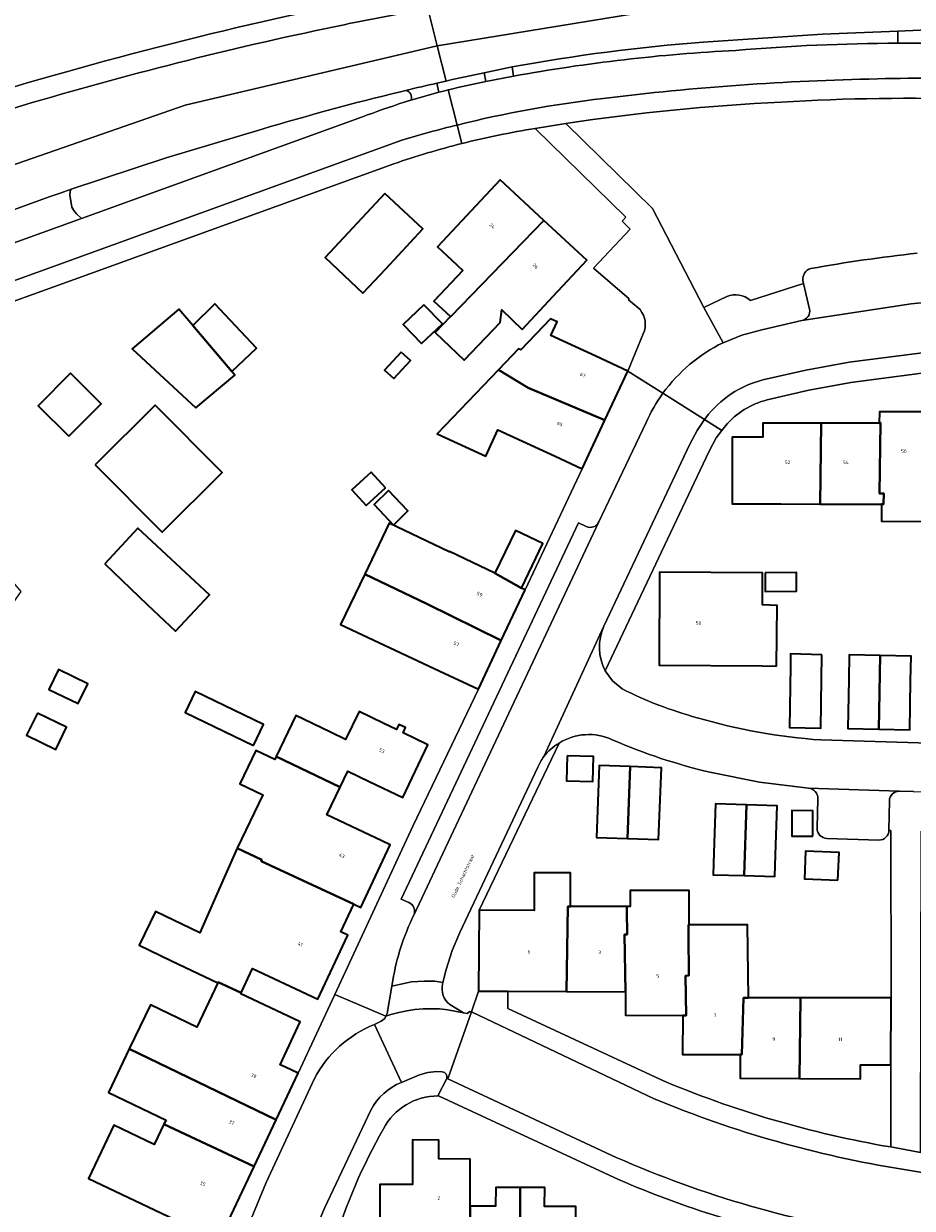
# Model space of a CAD drawing. Header units: metres. Extents: x 197700 to 204338, y 317132 to 325229.
# Tile 727 of 1056: x 203066 to 203156, y 319051 to 319172. Entities that reach past the tile are written whole.
import ezdxf
from ezdxf.enums import TextEntityAlignment as Align

# ---------------------------------------------------------------- set-up
doc = ezdxf.new("R2010")
doc.units = ezdxf.units.M
for name, color, linetype, lineweight in [('B-WE-GR-BEPLANTING_CULTUUR_BODEMBEDEKKER-GV', 90, 'Continuous', 18), ('B-WE-GR-BEPLANTING_CULTUUR_BOSPLANTSOEN-GV', 90, 'Continuous', 18), ('B-WE-OG-BEBOUWING-GV', 7, 'Continuous', 35), ('B-WE-OG-BEBOUWING-T18', 10, 'Continuous', 18), ('B-WE-OG-TERREIN_CULTUURSCHEIDING-GV', 7, 'Continuous', 18), ('B-WE-OG-TERREIN_ERF-GV', 7, 'Continuous', 18), ('B-WE-OG-TOPOGRAFIE-T18', 10, 'Continuous', 18), ('B-WE-VH-VERHARDING_ASFALT-GV', 252, 'Continuous', 18), ('B-WE-VH-VERHARDING_BETONSTRAATSTEEN-GV', 252, 'Continuous', 18), ('B-WE-VH-VERHARDING_OPEN-GV', 252, 'Continuous', 18), ('B-WE-VH-VERHARDING_SIERBESTRATING-GV', 252, 'Continuous', 18), ('B-WE-VH-VERHARDING_TEGEL-GV', 252, 'Continuous', 18)]:
    doc.layers.add(name, color=color, linetype=linetype, lineweight=lineweight)
doc.styles.add('NLCS-ISO-M200-T18', font='NLCS-ISO.ttf', dxfattribs={"height": 0.36})

msp = doc.modelspace()

# ---------------------------------------------------------------- linework, layer by layer
at = {"layer": 'B-WE-GR-BEPLANTING_CULTUUR_BODEMBEDEKKER-GV'}
for points in [[(203154.994, 319170.024), (203154.993, 319171.271), (203147.312, 319170.937), (203135.119, 319170.14)], [(203112.958, 319166.125), (203112.769, 319167.016)], [(203115.617, 319167.603), (203115.754, 319166.668)], [(203108.885, 319166.167), (203107.949, 319165.954), (203108.157, 319165.022)], [(203108.157, 319165.022), (203108.632, 319165.146), (203109.112, 319165.268)]]:
    msp.add_lwpolyline(points, dxfattribs=at)
for points in [[(203135.119, 319170.14, 0.0263133), (203115.617, 319167.603)], [(203138.448, 319169.297, -0.02036), (203154.994, 319170.024)], [(203115.754, 319166.668, -0.0320439), (203138.448, 319169.297)], [(203112.769, 319167.016, 0.0034093), (203108.885, 319166.167)], [(203109.112, 319165.268, -0.013021), (203112.958, 319166.125)]]:
    msp.add_lwpolyline(points, format="xyb", dxfattribs=at)
at = {"layer": 'B-WE-GR-BEPLANTING_CULTUUR_BOSPLANTSOEN-GV'}
msp.add_lwpolyline([(203063.493, 319165.182, -0.027414), (203106.498, 319175.587)], format="xyb", dxfattribs=at)
at = {"layer": 'B-WE-OG-BEBOUWING-GV'}
for points in [[(203109.461, 319147.879), (203110.592, 319146.817), (203107.625, 319143.692), (203109.349, 319142.146), (203109.377, 319142.121), (203118.868, 319151.935), (203114.413, 319156.081), (203108.003, 319149.248)], [(203102.653, 319154.684), (203096.544, 319148.142), (203100.408, 319144.533), (203102.725, 319147.014), (203105.246, 319149.714), (203106.517, 319151.075)], [(203116.65, 319140.796), (203119.829, 319144.211), (203123.236, 319147.871), (203118.868, 319151.935), (203109.377, 319142.121), (203109.349, 319142.146), (203107.775, 319140.5), (203110.723, 319137.682), (203114.394, 319141.521), (203114.562, 319142.805)], [(203087.013, 319136.516), (203083.031, 319141.217), (203081.629, 319142.874), (203076.845, 319138.823), (203083.359, 319132.812), (203087.313, 319136.161)], [(203083.031, 319141.217), (203087.013, 319136.516), (203089.543, 319138.904), (203085.278, 319143.423)], [(203106.633, 319143.333), (203104.504, 319141.304), (203106.38, 319139.363), (203108.508, 319141.392)], [(203114.222, 319136.695), (203117.273, 319134.871), (203125.091, 319131.547), (203127.443, 319136.567), (203124.186, 319138.093), (203119.589, 319140.205), (203120.229, 319141.599), (203119.556, 319141.908), (203116.514, 319138.722), (203116.266, 319138.836)], [(203104.302, 319138.5), (203102.615, 319136.654), (203103.558, 319135.793), (203105.245, 319137.639)], [(203070.374, 319129.906), (203073.682, 319133.219), (203070.562, 319136.335), (203067.254, 319133.022)], [(203125.091, 319131.547), (203117.273, 319134.871), (203114.222, 319136.695), (203107.988, 319130.165), (203112.927, 319127.896), (203114.154, 319130.567), (203120.034, 319127.865), (203122.767, 319126.585)], [(203073.075, 319127), (203079.925, 319120.119), (203086.035, 319126.201), (203079.185, 319133.082)], [(203153.09, 319131.24), (203153.232, 319131.279), (203153.122, 319124.077), (203153.543, 319124.071), (203153.539, 319122.983), (203153.325, 319122.984), (203153.316, 319121.237), (203158.924, 319121.209), (203159.155, 319132.405), (203153.101, 319132.414)], [(203143.065, 319123), (203147.068, 319122.994), (203147.167, 319131.252), (203141.202, 319131.264), (203141.201, 319129.835), (203138.076, 319129.836), (203138.065, 319123.008)], [(203153.122, 319124.077), (203153.232, 319131.279), (203153.09, 319131.24), (203147.167, 319131.252), (203147.068, 319122.994), (203153.325, 319122.984), (203153.539, 319122.983), (203153.543, 319124.071)], [(203102.695, 319124.657), (203101.229, 319126.243), (203099.278, 319124.44), (203100.744, 319122.854)], [(203103.519, 319120.854), (203104.994, 319122.302), (203103.02, 319124.384), (203101.545, 319122.936)], [(203074.055, 319116.887), (203078.367, 319112.729), (203081.291, 319110.01), (203084.756, 319113.736), (203077.447, 319120.534)], [(203116.941, 319114.254), (203116.6, 319114.413), (203113.879, 319115.934), (203109.219, 319118.162), (203109.195, 319118.111), (203103.074, 319121.037), (203100.589, 319115.84), (203106.916, 319112.822), (203114.508, 319109.057)], [(203116.6, 319114.413), (203118.771, 319118.953), (203115.964, 319120.295), (203113.879, 319115.934)], [(203098.125, 319110.687), (203107.662, 319106.224), (203112.19, 319104.105), (203114.508, 319109.057), (203106.916, 319112.822), (203100.589, 319115.84)], [(203142.608, 319106.464), (203142.672, 319112.635), (203141.164, 319112.707), (203141.176, 319115.986), (203130.677, 319116.049), (203130.62, 319106.541), (203141.14, 319106.489)], [(203141.433, 319115.984), (203141.446, 319114.08), (203144.658, 319114.103), (203144.645, 319116.007)], [(203147.243, 319107.608), (203144.049, 319107.698), (203144.028, 319106.44), (203143.921, 319100.182), (203147.116, 319100.127), (203147.201, 319105.127)], [(203149.98, 319105.08), (203149.887, 319100.08), (203153.042, 319100.022), (203153.182, 319107.539), (203150.027, 319107.603)], [(203153.042, 319100.022), (203156.197, 319099.963), (203156.29, 319104.962), (203156.337, 319107.475), (203153.182, 319107.539)], [(203068.36, 319104.078), (203071.334, 319102.632), (203072.321, 319104.662), (203069.346, 319106.108)], [(203089.222, 319098.358), (203090.252, 319100.504), (203083.277, 319103.85), (203082.248, 319101.704)], [(203091.545, 319097.244), (203098.083, 319094.109), (203098.854, 319095.718), (203101.027, 319094.68), (203104.466, 319093.036), (203107.037, 319098.413), (203104.5, 319099.644), (203104.753, 319100.181), (203104.056, 319100.5), (203103.815, 319099.972), (203102.539, 319100.595), (203100.018, 319101.826), (203098.619, 319098.949), (203097.095, 319099.716), (203093.548, 319101.418)], [(203067.187, 319101.667), (203066.082, 319099.393), (203069.057, 319097.947), (203070.162, 319100.221)], [(203090.019, 319086.565), (203099.466, 319082.171), (203100.191, 319081.832), (203103.196, 319088.208), (203102.335, 319088.614), (203096.719, 319091.261), (203098.083, 319094.109), (203091.545, 319097.244), (203091.398, 319096.927), (203089.457, 319097.855), (203087.823, 319094.45), (203090.189, 319093.315), (203087.575, 319087.866), (203090.069, 319086.669)], [(203121.246, 319097.3), (203121.178, 319094.736), (203123.864, 319094.665), (203123.932, 319097.229)], [(203127.688, 319096.195), (203124.523, 319096.326), (203124.231, 319088.965), (203127.392, 319088.858)], [(203127.392, 319088.858), (203130.553, 319088.751), (203130.854, 319096.064), (203127.688, 319096.195)], [(203139.29, 319085.074), (203139.537, 319092.302), (203136.383, 319092.409), (203136.213, 319087.412), (203136.136, 319085.149)], [(203142.52, 319087.198), (203142.691, 319092.195), (203139.537, 319092.302), (203139.29, 319085.074), (203142.445, 319084.998)], [(203146.311, 319089.096), (203146.321, 319091.697), (203144.17, 319091.706), (203144.16, 319089.105)], [(203099.466, 319082.171), (203090.019, 319086.565), (203090.069, 319086.669), (203087.575, 319087.866), (203086.251, 319084.877), (203083.752, 319079.237), (203079.218, 319081.412), (203077.568, 319077.973), (203080.869, 319076.39), (203085.604, 319074.118), (203085.64, 319074.193), (203087.981, 319073.109), (203089.125, 319075.582), (203095.21, 319072.729), (203095.786, 319072.459), (203098.873, 319079.006), (203098.149, 319079.347)], [(203148.866, 319084.6), (203148.985, 319087.417), (203145.571, 319087.561), (203145.452, 319084.744)], [(203121.315, 319081.934), (203121.573, 319081.934), (203121.573, 319085.373), (203121.43, 319085.371), (203117.892, 319085.372), (203117.888, 319084.365), (203117.876, 319081.513), (203112.255, 319081.56), (203112.185, 319073.273), (203115.188, 319073.264), (203121.188, 319073.247)], [(203133.046, 319070.808), (203133.393, 319070.808), (203133.317, 319074.859), (203133.67, 319074.895), (203133.616, 319079.1), (203133.621, 319080.06), (203133.681, 319080.06), (203133.681, 319083.569), (203127.675, 319083.568), (203127.675, 319081.935), (203127.344, 319081.935), (203127.338, 319081.514), (203127.374, 319079.073), (203127.09, 319079.081), (203127.211, 319073.229), (203127.205, 319070.833)], [(203121.573, 319081.934), (203121.315, 319081.934), (203121.188, 319073.247), (203127.211, 319073.229), (203127.09, 319079.081), (203127.374, 319079.073), (203127.338, 319081.514), (203127.344, 319081.935)], [(203139.245, 319072.615), (203139.743, 319072.613), (203139.663, 319080.061), (203139.557, 319080.061), (203133.681, 319080.06), (203133.621, 319080.06), (203133.616, 319079.1), (203133.67, 319074.895), (203133.317, 319074.859), (203133.393, 319070.808), (203133.046, 319070.808), (203133.022, 319066.816), (203138.913, 319066.805), (203139.083, 319066.832)], [(203093.8, 319064.912), (203092.516, 319065.508), (203091.963, 319065.765), (203094.007, 319070.162), (203087.934, 319073.008), (203087.981, 319073.109), (203085.64, 319074.193), (203085.604, 319074.118), (203083.441, 319069.61), (203078.706, 319071.881), (203076.561, 319067.41), (203091.547, 319060.149)], [(203144.97, 319064.378), (203145.061, 319072.602), (203139.743, 319072.613), (203139.245, 319072.615), (203139.083, 319066.832), (203138.913, 319066.805), (203138.902, 319064.405)], [(203145.061, 319072.602), (203144.97, 319064.378), (203151.164, 319064.35), (203151.172, 319065.769), (203154.288, 319065.747), (203154.302, 319072.584), (203149.302, 319072.594)], [(203080.307, 319060.126), (203080.1, 319059.695), (203089.289, 319055.374), (203091.547, 319060.149), (203076.561, 319067.41), (203074.422, 319062.947)], [(203089.289, 319055.374), (203080.1, 319059.695), (203079.107, 319057.624), (203074.992, 319059.598), (203072.384, 319054.162), (203081.21, 319049.987), (203085.73, 319047.849)], [(203105.567, 319046.892), (203105.581, 319048.181), (203110.733, 319048.129), (203111.325, 319048.123), (203111.33, 319051.339), (203111.353, 319056.133), (203108.144, 319056.155), (203108.154, 319058.085), (203105.477, 319058.098), (203105.461, 319053.547), (203102.136, 319053.552), (203102.103, 319046.908), (203105.503, 319046.891)], [(203116.451, 319053.24), (203113.956, 319053.244), (203113.946, 319051.326), (203111.33, 319051.339), (203111.325, 319048.123), (203110.733, 319048.129), (203110.686, 319043.487), (203114.561, 319043.448), (203114.534, 319040.771), (203116.431, 319040.752)], [(203121.521, 319043.358), (203121.522, 319043.492), (203121.802, 319043.49), (203121.822, 319046.493), (203122.102, 319046.492), (203122.122, 319051.289), (203118.94, 319051.302), (203118.949, 319053.236), (203116.451, 319053.24), (203116.431, 319040.752), (203118.188, 319040.734), (203118.215, 319043.392)]]:
    msp.add_lwpolyline(points, close=True, dxfattribs=at)
at = {"layer": 'B-WE-OG-TERREIN_CULTUURSCHEIDING-GV'}
for points in [[(203104.224, 319165.074, 0.0126163), (203090.103, 319161.259)], [(203105.306, 319164.21, 0.4529684), (203104.789, 319165.211)], [(203100.347, 319162.501, -0.0149596), (203104.617, 319163.995)], [(203143.089, 319164.021, 0.0243977), (203121.117, 319161.835)], [(203163.083, 319164.293, 0.0229081), (203143.089, 319164.021)], [(203146.104, 319147.029, -0.0173756), (203156.964, 319148.591)], [(203145.297, 319145.82, -0.3703491), (203146.104, 319147.029)], [(203137.553, 319144.164, -0.2924285), (203139.941, 319143.774)]]:
    msp.add_lwpolyline(points, format="xyb", dxfattribs=at)
for points in [[(203104.789, 319165.211), (203104.224, 319165.074)], [(203104.617, 319163.995), (203104.961, 319164.103), (203105.306, 319164.21)], [(203090.103, 319161.259), (203080.327, 319158.331), (203070.64, 319155.126), (203070.52, 319154.89), (203070.504, 319154.519), (203070.622, 319153.735), (203070.706, 319153.302), (203070.897, 319152.963), (203071.171, 319152.598), (203071.674, 319152.144), (203100.347, 319162.501)], [(203121.117, 319161.835), (203129.943, 319153.165), (203135.182, 319143.051), (203137.553, 319144.164)], [(203139.941, 319143.774), (203145.368, 319145.519), (203145.297, 319145.82)]]:
    msp.add_lwpolyline(points, dxfattribs=at)
at = {"layer": 'B-WE-OG-TERREIN_ERF-GV'}
for points in [[(203117.994, 319161.332, 0.0218526), (203110.497, 319159.784)], [(203110.497, 319159.784, 0.0207005), (203103.556, 319157.721)], [(203129.012, 319140.376, 0.2738169), (203128.695, 319142.833)], [(203141.644, 319133.629, 0.1521727), (203137.398, 319130.986)], [(203126.849, 319104.129, 0.050378), (203134.511, 319101.191)], [(203134.511, 319101.191, 0.0554187), (203147.146, 319098.921)], [(203125.824, 319098.948, 0.2528456), (203120.425, 319098.603)], [(203135.961, 319095.595, -0.04567), (203125.824, 319098.948)], [(203146.821, 319092.944, 0.4171772), (203145.877, 319093.983)], [(203147.746, 319088.86, -0.4197309), (203146.762, 319089.92)], [(203154.082, 319089.697, -0.4070055), (203153.055, 319088.697)], [(203130.686, 319064.295, 0.0583717), (203154.26, 319057.377)], [(203108.062, 319062.591, 0.280096), (203102.5, 319059.226)], [(203102.5, 319059.226, 0.0558895), (203097.377, 319047.33)], [(203147.415, 319047.513, -0.0511724), (203126.487, 319054.044)]]:
    msp.add_lwpolyline(points, format="xyb", dxfattribs=at)
for points in [[(203128.695, 319142.833), (203127.517, 319143.853), (203127.583, 319143.934), (203123.932, 319147.058), (203127.682, 319151.046), (203126.841, 319151.856), (203127.231, 319152.271), (203117.994, 319161.332)], [(203103.556, 319157.721), (203070.942, 319145.923), (203054.292, 319139.91), (203045.82, 319136.928), (203046.484, 319136.101), (203065.483, 319114.074), (203012.138, 319037.508)], [(203116.6, 319114.413), (203116.941, 319114.254), (203122.767, 319126.585), (203120.034, 319127.865), (203114.154, 319130.567), (203112.927, 319127.896), (203107.988, 319130.165), (203114.222, 319136.695), (203116.266, 319138.836), (203116.514, 319138.722), (203119.556, 319141.908), (203120.229, 319141.599), (203119.589, 319140.205), (203124.186, 319138.093), (203127.443, 319136.567), (203129.012, 319140.376)], [(203169.92, 319137.609), (203160.028, 319136.7), (203150.178, 319135.416), (203145.891, 319134.618), (203141.644, 319133.629)], [(203158.924, 319121.209), (203153.316, 319121.237), (203153.325, 319122.984), (203147.068, 319122.994), (203143.065, 319123), (203138.065, 319123.008), (203138.076, 319129.836), (203141.201, 319129.835), (203141.202, 319131.264), (203147.167, 319131.252), (203153.09, 319131.24), (203153.101, 319132.414), (203159.155, 319132.405)], [(203137.398, 319130.986), (203137.027, 319130.5), (203136.456, 319129.75), (203135.731, 319128.378), (203125.137, 319105.971), (203125.874, 319104.94), (203126.849, 319104.129)], [(203081.21, 319049.987), (203072.384, 319054.162), (203074.992, 319059.598), (203079.107, 319057.624), (203080.1, 319059.695), (203080.307, 319060.126), (203074.422, 319062.947), (203076.561, 319067.41), (203078.706, 319071.881), (203083.441, 319069.61), (203085.604, 319074.118), (203080.869, 319076.39), (203077.568, 319077.973), (203079.218, 319081.412), (203083.752, 319079.237), (203086.251, 319084.877), (203087.575, 319087.866), (203090.189, 319093.315), (203087.823, 319094.45), (203089.457, 319097.855), (203091.398, 319096.927), (203091.545, 319097.244), (203093.548, 319101.418), (203097.095, 319099.716), (203098.619, 319098.949), (203100.018, 319101.826), (203102.539, 319100.595), (203103.815, 319099.972), (203104.056, 319100.5), (203104.753, 319100.181), (203104.5, 319099.644), (203107.037, 319098.413), (203104.466, 319093.036), (203101.027, 319094.68), (203098.854, 319095.718), (203098.083, 319094.109), (203096.719, 319091.261), (203102.335, 319088.614), (203103.196, 319088.208), (203100.191, 319081.832), (203099.466, 319082.171), (203098.149, 319079.347), (203098.873, 319079.006), (203095.786, 319072.459), (203095.21, 319072.729), (203089.125, 319075.582), (203087.981, 319073.109), (203087.934, 319073.008), (203094.007, 319070.162), (203091.963, 319065.765), (203092.516, 319065.508), (203093.8, 319064.912), (203097.521, 319072.932), (203105.49, 319090.108), (203112.19, 319104.105), (203107.662, 319106.224), (203098.125, 319110.687), (203100.589, 319115.84), (203103.074, 319121.037), (203109.195, 319118.111), (203109.219, 319118.162), (203113.879, 319115.934), (203115.964, 319120.295), (203118.771, 319118.953), (203116.6, 319114.413)], [(203120.425, 319098.603), (203112.255, 319081.56), (203117.876, 319081.513), (203117.888, 319084.365), (203117.892, 319085.372), (203121.43, 319085.371), (203121.573, 319085.373), (203121.573, 319081.934), (203127.344, 319081.935), (203127.675, 319081.935), (203127.675, 319083.568), (203133.681, 319083.569), (203133.681, 319080.06), (203139.557, 319080.061), (203139.663, 319080.061), (203139.743, 319072.613), (203145.061, 319072.602), (203149.302, 319072.594), (203154.302, 319072.584), (203154.281, 319089.681), (203154.082, 319089.697)], [(203147.146, 319098.921), (203158.219, 319098.598), (203158.229, 319098.598), (203158.238, 319098.597)], [(203145.877, 319093.983), (203140.888, 319094.6), (203135.961, 319095.595)], [(203146.762, 319089.92), (203146.821, 319092.944)], [(203153.055, 319088.697), (203147.746, 319088.86)], [(203127.211, 319073.229), (203121.188, 319073.247), (203115.188, 319073.264), (203115.181, 319071.512), (203130.686, 319064.295)], [(203154.26, 319057.377), (203154.288, 319065.747), (203151.172, 319065.769), (203151.164, 319064.35), (203144.97, 319064.378), (203138.902, 319064.405), (203138.913, 319066.805), (203133.022, 319066.816), (203133.046, 319070.808), (203127.205, 319070.833), (203127.211, 319073.229)], [(203126.487, 319054.044), (203108.185, 319062.549), (203108.062, 319062.591)], [(203102.103, 319046.908), (203102.136, 319053.552), (203105.461, 319053.547), (203105.477, 319058.098), (203108.154, 319058.085), (203108.144, 319056.155), (203111.353, 319056.133), (203111.33, 319051.339), (203113.946, 319051.326), (203113.956, 319053.244), (203116.451, 319053.24), (203118.949, 319053.236), (203118.94, 319051.302), (203122.122, 319051.289), (203122.102, 319046.492)]]:
    msp.add_lwpolyline(points, dxfattribs=at)
for points in [[(203110.592, 319146.817), (203109.461, 319147.879), (203108.003, 319149.248), (203114.413, 319156.081), (203118.868, 319151.935), (203123.236, 319147.871), (203119.829, 319144.211), (203116.65, 319140.796), (203114.562, 319142.805), (203114.394, 319141.521), (203110.723, 319137.682), (203107.775, 319140.5), (203109.349, 319142.146), (203107.625, 319143.692)], [(203102.725, 319147.014), (203100.408, 319144.533), (203096.544, 319148.142), (203102.653, 319154.684), (203106.517, 319151.075), (203105.246, 319149.714)], [(203083.031, 319141.217), (203085.278, 319143.423), (203089.543, 319138.904), (203087.013, 319136.516), (203087.313, 319136.161), (203083.359, 319132.812), (203076.845, 319138.823), (203081.629, 319142.874)], [(203106.633, 319143.333), (203108.508, 319141.392), (203106.38, 319139.363), (203104.504, 319141.304)], [(203104.302, 319138.5), (203105.245, 319137.639), (203103.558, 319135.793), (203102.615, 319136.654)], [(203070.374, 319129.906), (203067.254, 319133.022), (203070.562, 319136.335), (203073.682, 319133.219)], [(203073.075, 319127), (203079.185, 319133.082), (203086.035, 319126.201), (203079.925, 319120.119)], [(203102.695, 319124.657), (203100.744, 319122.854), (203099.278, 319124.44), (203101.229, 319126.243)], [(203103.519, 319120.854), (203101.545, 319122.936), (203103.02, 319124.384), (203104.994, 319122.302)], [(203078.367, 319112.729), (203074.055, 319116.887), (203077.447, 319120.534), (203084.756, 319113.736), (203081.291, 319110.01)], [(203141.164, 319112.707), (203142.672, 319112.635), (203142.608, 319106.464), (203141.14, 319106.489), (203130.62, 319106.541), (203130.677, 319116.049), (203141.176, 319115.986)], [(203141.433, 319115.984), (203144.645, 319116.007), (203144.658, 319114.103), (203141.446, 319114.08)], [(203144.049, 319107.698), (203147.243, 319107.608), (203147.201, 319105.127), (203147.116, 319100.127), (203143.921, 319100.182), (203144.028, 319106.44)], [(203153.042, 319100.022), (203149.887, 319100.08), (203149.98, 319105.08), (203150.027, 319107.603), (203153.182, 319107.539), (203156.337, 319107.475), (203156.29, 319104.962), (203156.197, 319099.963)], [(203071.334, 319102.632), (203068.36, 319104.078), (203069.346, 319106.108), (203072.321, 319104.662)], [(203089.222, 319098.358), (203082.248, 319101.704), (203083.277, 319103.85), (203090.252, 319100.504)], [(203070.162, 319100.221), (203069.057, 319097.947), (203066.082, 319099.393), (203067.187, 319101.667)], [(203121.246, 319097.3), (203123.932, 319097.229), (203123.864, 319094.665), (203121.178, 319094.736)], [(203127.688, 319096.195), (203130.854, 319096.064), (203130.553, 319088.751), (203127.392, 319088.858), (203124.231, 319088.965), (203124.523, 319096.326)], [(203139.537, 319092.302), (203142.691, 319092.195), (203142.52, 319087.198), (203142.445, 319084.998), (203139.29, 319085.074), (203136.136, 319085.149), (203136.213, 319087.412), (203136.383, 319092.409)], [(203146.311, 319089.096), (203144.16, 319089.105), (203144.17, 319091.706), (203146.321, 319091.697)], [(203148.866, 319084.6), (203145.452, 319084.744), (203145.571, 319087.561), (203148.985, 319087.417)]]:
    msp.add_lwpolyline(points, close=True, dxfattribs=at)
at = {"layer": 'B-WE-VH-VERHARDING_ASFALT-GV'}
for points in [[(203107.011, 319173.56), (203107.974, 319169.771), (203128.217, 319173.06), (203150.772, 319175.587), (203169.532, 319176.43), (203194.406, 319176.009), (203217.383, 319174.113), (203226.856, 319172.578), (203227.457, 319177.964)], [(203222.989, 319167.973), (203225.423, 319167.601), (203226.288, 319167.487), (203226.856, 319172.578), (203217.383, 319174.113), (203194.406, 319176.009), (203169.532, 319176.43), (203150.772, 319175.587), (203128.217, 319173.06), (203107.974, 319169.771), (203108.885, 319166.167)], [(202969.386, 319133.067), (202960.923, 319131.332), (202957.338, 319118.355), (202972.228, 319125.445), (203082.271, 319163.714), (203107.974, 319169.771), (203107.011, 319173.56)], [(203135.119, 319170.14), (203147.312, 319170.937), (203154.993, 319171.271), (203158.785, 319171.436), (203159.521, 319171.468)], [(203107.949, 319165.954), (203108.885, 319166.167), (203107.974, 319169.771), (203082.271, 319163.714), (202972.228, 319125.445), (202957.338, 319118.355), (202953.297, 319103.733), (202953.3, 319103.717), (202953.301, 319103.707), (202964.965, 319102.455), (202966.409, 319108.459)], [(203112.769, 319167.016), (203115.617, 319167.603)], [(203115.754, 319166.668), (203112.958, 319166.125)], [(203104.224, 319165.074), (203104.789, 319165.211)], [(203110.019, 319161.677), (203109.112, 319165.268), (203108.632, 319165.146), (203108.157, 319165.022)], [(203109.112, 319165.268), (203110.019, 319161.677)], [(203066.65, 319163.962), (203051.642, 319159.303), (203036.756, 319154.27), (203000, 319141.424), (202985.611, 319136.394)], [(203105.306, 319164.21), (203104.961, 319164.103), (203104.617, 319163.995)], [(203100.347, 319162.501), (203071.674, 319152.144), (203065.186, 319149.8), (203063.382, 319149.148), (203054.45, 319145.922), (203052.837, 319145.339), (203051.302, 319144.799), (203028.255, 319136.684), (203025.737, 319135.794)], [(202974.489, 319121.097), (202975.22, 319121.337), (202978.823, 319122.556), (203000, 319129.961), (203017.87, 319136.211), (203024.801, 319138.634), (203030.418, 319140.599), (203044.129, 319145.564), (203050.235, 319147.772), (203053.408, 319148.919), (203062.275, 319152.126), (203064.079, 319152.778), (203068.376, 319154.332), (203069.507, 319154.73), (203070.64, 319155.126), (203080.327, 319158.331), (203090.103, 319161.259)], [(202969.553, 319112.377), (202978.95, 319115.516), (203053.648, 319141.759), (203069.108, 319147.34), (203104.357, 319160.129)], [(203130.131, 319062.292), (203111.489, 319071.179), (203109.061, 319064.329), (203126.248, 319056.311)], [(203104.339, 319063.963), (203101.569, 319069.877)], [(203095.449, 319064.356), (203090.512, 319053.77), (203088.989, 319050.04), (203087.671, 319045.777), (203086.571, 319041.36)], [(203086.571, 319041.36), (203076.413, 319001.524), (203082.522, 319000), (203083.066, 318999.865), (203092.93, 319039.913), (203094.169, 319044.811), (203095.348, 319048.456), (203096.489, 319051.141), (203101.213, 319061.15)]]:
    msp.add_lwpolyline(points, dxfattribs=at)
for points in [[(203107.011, 319173.56, 0.0050996), (203098.48, 319171.917)], [(203098.48, 319171.917, 0.0207725), (203066.65, 319163.962)], [(203115.617, 319167.603, -0.0263133), (203135.119, 319170.14)], [(203154.994, 319170.024, 0.02036), (203138.448, 319169.297)], [(203158.805, 319170, 0.0047279), (203154.994, 319170.024)], [(203138.448, 319169.297, 0.0320439), (203115.754, 319166.668)], [(203108.885, 319166.167, -0.0034093), (203112.769, 319167.016)], [(203104.789, 319165.211, -0.0026989), (203107.949, 319165.954)], [(203112.958, 319166.125, 0.013021), (203109.112, 319165.268)], [(203124.922, 319164.392, -0.0251918), (203152.909, 319166.393)], [(203152.909, 319166.393, -0.0436398), (203177.495, 319164.944)], [(203090.103, 319161.259, -0.0126163), (203104.224, 319165.074)], [(203108.157, 319165.022, 0.009731), (203105.306, 319164.21)], [(203104.617, 319163.995, 0.0149596), (203100.347, 319162.501)], [(203110.019, 319161.677, -0.0312052), (203124.922, 319164.392)], [(203104.357, 319160.129, -0.0120732), (203110.019, 319161.677)], [(203101.569, 319069.877, 0.1763214), (203095.449, 319064.356)], [(203101.213, 319061.15, -0.1836789), (203104.339, 319063.963)], [(203155.418, 319055.115, -0.0587417), (203130.131, 319062.292)], [(203126.248, 319056.311, 0.0645596), (203154.003, 319048.233)], [(203171.997, 319053.098, -0.0285406), (203155.418, 319055.115)]]:
    msp.add_lwpolyline(points, format="xyb", dxfattribs=at)
at = {"layer": 'B-WE-VH-VERHARDING_BETONSTRAATSTEEN-GV'}
for points in [[(203156.964, 319148.591, 0.0173756), (203146.104, 319147.029)], [(203146.104, 319147.029, 0.3703491), (203145.297, 319145.82)], [(203145.984, 319142.89, -0.4275623), (203145.175, 319141.726)], [(203124.485, 319121.167, -0.4056324), (203123.193, 319120.696)], [(203145.877, 319093.983, -0.4171772), (203146.821, 319092.944)], [(203154.121, 319092.705, -0.4072776), (203155.14, 319093.687)], [(203146.762, 319089.92, 0.4197309), (203147.746, 319088.86)], [(203153.055, 319088.697, 0.4070055), (203154.082, 319089.697)], [(203105.08, 319082.326, -0.4223275), (203105.59, 319081.043)], [(203109.263, 319071.917, -0.299319), (203108.534, 319074.004)], [(203108.503, 319065.045, -0.4738122), (203108.947, 319064.38)], [(203154.003, 319048.233, -0.0645596), (203126.248, 319056.311)], [(203126.487, 319054.044, 0.0511724), (203147.415, 319047.513)]]:
    msp.add_lwpolyline(points, format="xyb", dxfattribs=at)
for points in [[(203145.297, 319145.82), (203145.368, 319145.519), (203145.984, 319142.89)], [(203145.175, 319141.726), (203156.353, 319143.413), (203163.527, 319144.153), (203163.391, 319144.197)], [(203123.193, 319120.696), (203122.389, 319121.064), (203104.315, 319082.66), (203105.08, 319082.326)], [(203105.59, 319081.043), (203124.485, 319121.167)], [(203155.14, 319093.687), (203145.877, 319093.983)], [(203146.821, 319092.944), (203146.762, 319089.92)], [(203154.082, 319089.697), (203154.121, 319092.705)], [(203147.746, 319088.86), (203153.055, 319088.697)], [(203108.534, 319074.004), (203108.57, 319074.155), (203107.748, 319074.286), (203106.647, 319074.294), (203105.36, 319074.219), (203103.954, 319073.932), (203103.354, 319073.8), (203102.871, 319071.015), (203102.75, 319070.734), (203103.256, 319070.901), (203104.064, 319071.116), (203104.884, 319071.283), (203105.712, 319071.402), (203106.546, 319071.472), (203107.382, 319071.493), (203108.218, 319071.465), (203109.051, 319071.388), (203110.675, 319071.065), (203109.263, 319071.917)], [(203108.947, 319064.38), (203109.061, 319064.329), (203111.489, 319071.179), (203111.321, 319071.21), (203111.043, 319071.016), (203110.675, 319071.065), (203109.051, 319071.388), (203108.218, 319071.465), (203107.382, 319071.493), (203106.546, 319071.472), (203105.712, 319071.402), (203104.884, 319071.283), (203104.064, 319071.116), (203103.256, 319070.901), (203102.75, 319070.734), (203102.643, 319070.485), (203102.247, 319070.205), (203101.569, 319069.877), (203104.339, 319063.963)], [(203104.339, 319063.963), (203106.177, 319064.756), (203107.037, 319064.984), (203107.954, 319065.077), (203108.503, 319065.045)], [(203126.248, 319056.311), (203109.061, 319064.329), (203108.947, 319064.38), (203108.062, 319062.591), (203108.185, 319062.549), (203126.487, 319054.044)]]:
    msp.add_lwpolyline(points, dxfattribs=at)
at = {"layer": 'B-WE-VH-VERHARDING_OPEN-GV'}
for points in [[(203158.805, 319170), (203158.785, 319171.436), (203154.993, 319171.271)], [(203154.993, 319171.271), (203154.994, 319170.024)], [(203108.157, 319165.022), (203107.949, 319165.954)], [(203137.027, 319130.5), (203135.273, 319131.61), (203134.515, 319130.495), (203133.759, 319129.106), (203125.002, 319110.519)], [(203125.137, 319105.971), (203135.731, 319128.378), (203136.456, 319129.75), (203137.027, 319130.5)], [(203109.263, 319071.917), (203110.675, 319071.065), (203111.043, 319071.016), (203111.321, 319071.21), (203111.489, 319071.179), (203112.185, 319073.273), (203112.255, 319081.56), (203120.425, 319098.603)], [(203118.24, 319096.13), (203110.287, 319079.274), (203109.509, 319077.422), (203108.884, 319075.476), (203108.57, 319074.155), (203108.534, 319074.004)]]:
    msp.add_lwpolyline(points, dxfattribs=at)
for points in [[(203154.994, 319170.024, -0.0047279), (203158.805, 319170)], [(203107.949, 319165.954, 0.0026989), (203104.789, 319165.211)], [(203104.789, 319165.211, -0.4529684), (203105.306, 319164.21)], [(203105.306, 319164.21, -0.009731), (203108.157, 319165.022)], [(203125.002, 319110.519, 0.2341977), (203125.137, 319105.971)], [(203120.425, 319098.603, 0.1027381), (203118.863, 319097.221)], [(203118.863, 319097.221, 0.061508), (203118.24, 319096.13)], [(203108.534, 319074.004, 0.299319), (203109.263, 319071.917)]]:
    msp.add_lwpolyline(points, format="xyb", dxfattribs=at)
for points in [[(203115.754, 319166.668), (203115.617, 319167.603), (203112.769, 319167.016), (203112.958, 319166.125)], [(203070.64, 319155.126), (203069.507, 319154.73), (203068.376, 319154.332), (203064.079, 319152.778), (203062.275, 319152.126), (203063.382, 319149.148), (203065.186, 319149.8), (203071.674, 319152.144), (203071.171, 319152.598), (203070.897, 319152.963), (203070.706, 319153.302), (203070.622, 319153.735), (203070.504, 319154.519), (203070.52, 319154.89)]]:
    msp.add_lwpolyline(points, close=True, dxfattribs=at)
at = {"layer": 'B-WE-VH-VERHARDING_SIERBESTRATING-GV'}
for points in [[(203184.956, 319145.113), (203180.9, 319145.165), (203171.312, 319144.773), (203165.712, 319144.333), (203163.824, 319144.184), (203163.527, 319144.153), (203156.353, 319143.413), (203145.175, 319141.726), (203141.096, 319140.791), (203139.085, 319140.241), (203137.153, 319139.458)], [(203141.225, 319135.659), (203145.603, 319136.674), (203150.026, 319137.483), (203159.871, 319138.743), (203169.754, 319139.682)], [(203118.863, 319097.221), (203125.002, 319110.519), (203133.759, 319129.106), (203134.515, 319130.495), (203135.273, 319131.61), (203131.02, 319134.303)], [(203131.02, 319134.303), (203135.273, 319131.61), (203135.405, 319131.805)], [(203129.29, 319131.308), (203124.485, 319121.167)], [(203124.485, 319121.167), (203105.59, 319081.043), (203105.576, 319081.014)], [(203125.002, 319110.519), (203118.863, 319097.221)], [(203126.849, 319104.129), (203125.874, 319104.94), (203125.137, 319105.971)], [(203168.036, 319098.304), (203165.107, 319098.379), (203158.238, 319098.597), (203158.229, 319098.598), (203158.219, 319098.598), (203147.146, 319098.921)], [(203103.454, 319074.376), (203103.354, 319073.8), (203103.954, 319073.932), (203105.36, 319074.219), (203106.647, 319074.294), (203107.748, 319074.286), (203108.57, 319074.155), (203108.884, 319075.476), (203109.509, 319077.422), (203110.287, 319079.274), (203118.24, 319096.13)], [(203135.961, 319095.595), (203140.888, 319094.6), (203145.877, 319093.983), (203155.14, 319093.687), (203156.569, 319093.658), (203156.593, 319093.657), (203165.809, 319093.34), (203167.743, 319093.289), (203168.658, 319093.056), (203169.451, 319092.542), (203170.547, 319091.438), (203172.801, 319089.272)]]:
    msp.add_lwpolyline(points, dxfattribs=at)
for points in [[(203137.153, 319139.458, 0.1224634), (203131.02, 319134.303)], [(203135.405, 319131.805, -0.1706918), (203141.225, 319135.659)], [(203131.02, 319134.303, 0.0522155), (203129.29, 319131.308)], [(203125.137, 319105.971, -0.2341977), (203125.002, 319110.519)], [(203134.511, 319101.191, -0.050378), (203126.849, 319104.129)], [(203147.146, 319098.921, -0.0554187), (203134.511, 319101.191)], [(203120.425, 319098.603, -0.2528456), (203125.824, 319098.948)], [(203118.863, 319097.221, -0.1027381), (203120.425, 319098.603)], [(203125.824, 319098.948, 0.04567), (203135.961, 319095.595)], [(203118.24, 319096.13, -0.061508), (203118.863, 319097.221)], [(203105.576, 319081.014, 0.0727946), (203103.454, 319074.376)]]:
    msp.add_lwpolyline(points, format="xyb", dxfattribs=at)
at = {"layer": 'B-WE-VH-VERHARDING_TEGEL-GV'}
for points in [[(203106.498, 319175.587, 0.027414), (203063.493, 319165.182)], [(203098.48, 319171.917, -0.0050996), (203107.011, 319173.56)], [(203066.65, 319163.962, -0.0207725), (203098.48, 319171.917)], [(203152.909, 319166.393, 0.0251918), (203124.922, 319164.392)], [(203177.495, 319164.944, 0.0436398), (203152.909, 319166.393)], [(203124.922, 319164.392, 0.0312052), (203110.019, 319161.677)], [(203121.117, 319161.835, -0.0243977), (203143.089, 319164.021)], [(203143.089, 319164.021, -0.0229081), (203163.083, 319164.293)], [(203110.019, 319161.677, 0.0120732), (203104.357, 319160.129)], [(203110.497, 319159.784, -0.0218526), (203117.994, 319161.332)], [(203103.556, 319157.721, -0.0207005), (203110.497, 319159.784)], [(203139.941, 319143.774, 0.2924285), (203137.553, 319144.164)], [(203128.695, 319142.833, -0.2738169), (203129.012, 319140.376)], [(203145.175, 319141.726, 0.4275623), (203145.984, 319142.89)], [(203131.02, 319134.303, -0.1224634), (203137.153, 319139.458)], [(203141.225, 319135.659, 0.1706918), (203135.405, 319131.805)], [(203129.29, 319131.308, -0.0522155), (203131.02, 319134.303)], [(203137.398, 319130.986, -0.1521727), (203141.644, 319133.629)], [(203123.193, 319120.696, 0.4056324), (203124.485, 319121.167)], [(203155.14, 319093.687, 0.4072776), (203154.121, 319092.705)], [(203105.59, 319081.043, 0.4223275), (203105.08, 319082.326)], [(203103.454, 319074.376, -0.0727946), (203105.576, 319081.014)], [(203095.449, 319064.356, -0.1763214), (203101.569, 319069.877)], [(203108.947, 319064.38, 0.4738122), (203108.503, 319065.045)], [(203154.26, 319057.377, -0.0583717), (203130.686, 319064.295)], [(203104.339, 319063.963, 0.1836789), (203101.213, 319061.15)], [(203102.5, 319059.226, -0.280096), (203108.062, 319062.591)], [(203130.131, 319062.292, 0.0587417), (203155.418, 319055.115)], [(203097.377, 319047.33, -0.0558895), (203102.5, 319059.226)], [(203155.418, 319055.115, 0.0285406), (203171.997, 319053.098)]]:
    msp.add_lwpolyline(points, format="xyb", dxfattribs=at)
for points in [[(202985.611, 319136.394), (203000, 319141.424), (203036.756, 319154.27), (203051.642, 319159.303), (203066.65, 319163.962)], [(203110.497, 319159.784), (203110.019, 319161.677)], [(203110.019, 319161.677), (203110.497, 319159.784)], [(203137.153, 319139.458), (203135.182, 319143.051), (203129.943, 319153.165), (203121.117, 319161.835), (203117.994, 319161.332), (203127.231, 319152.271), (203126.841, 319151.856), (203127.682, 319151.046), (203123.932, 319147.058), (203127.583, 319143.934), (203127.517, 319143.853), (203128.695, 319142.833)], [(203117.994, 319161.332), (203121.117, 319161.835)], [(203104.357, 319160.129), (203069.108, 319147.34), (203053.648, 319141.759), (202978.95, 319115.516), (202969.553, 319112.377)], [(203045.82, 319136.928), (203054.292, 319139.91), (203070.942, 319145.923), (203103.556, 319157.721)], [(203145.984, 319142.89), (203145.368, 319145.519), (203139.941, 319143.774)], [(203137.553, 319144.164), (203135.182, 319143.051), (203137.153, 319139.458), (203139.085, 319140.241), (203141.096, 319140.791), (203145.175, 319141.726)], [(203129.012, 319140.376), (203127.443, 319136.567), (203131.02, 319134.303)], [(203169.754, 319139.682), (203159.871, 319138.743), (203150.026, 319137.483), (203145.603, 319136.674), (203141.225, 319135.659)], [(203141.644, 319133.629), (203145.891, 319134.618), (203150.178, 319135.416), (203160.028, 319136.7), (203169.92, 319137.609)], [(203131.02, 319134.303), (203127.443, 319136.567), (203125.091, 319131.547)], [(203125.091, 319131.547), (203122.767, 319126.585), (203116.941, 319114.254), (203114.508, 319109.057), (203112.19, 319104.105), (203105.49, 319090.108), (203097.521, 319072.932), (203102.75, 319070.734), (203102.871, 319071.015), (203103.354, 319073.8), (203103.454, 319074.376)], [(203124.485, 319121.167), (203129.29, 319131.308)], [(203135.405, 319131.805), (203135.273, 319131.61)], [(203135.273, 319131.61), (203137.027, 319130.5), (203137.398, 319130.986)], [(203105.08, 319082.326), (203104.315, 319082.66), (203122.389, 319121.064), (203123.193, 319120.696)], [(203156.593, 319093.657), (203156.569, 319093.658), (203155.14, 319093.687)], [(203154.121, 319092.705), (203154.082, 319089.697), (203154.281, 319089.681), (203154.302, 319072.584), (203154.288, 319065.747), (203154.26, 319057.377), (203157.311, 319056.827), (203157.358, 319089.598), (203157.5, 319089.587), (203157.577, 319092.626)], [(203105.576, 319081.014), (203105.59, 319081.043)], [(203208.268, 319053.236), (203202.833, 319053.503), (203202.484, 319053.52), (203202.682, 319056.237), (203216.07, 319069.523), (203217.662, 319067.865), (203219.638, 319075.738), (203197.38, 319053.784), (203171.397, 319055.158), (203164.333, 319055.823), (203157.311, 319056.827), (203154.26, 319057.377)], [(203101.569, 319069.877), (203102.247, 319070.205), (203102.643, 319070.485), (203102.75, 319070.734), (203097.521, 319072.932), (203093.8, 319064.912), (203091.547, 319060.149), (203089.289, 319055.374), (203085.73, 319047.849), (203086.368, 319047.543), (203085.391, 319043.845), (203084.998, 319042.356), (203083.659, 319037.039), (203082.275, 319031.541), (203080.91, 319026.121), (203079.631, 319021.042), (203078.235, 319015.5), (203076.95, 319010.398), (203075.483, 319004.515), (203074.239, 318999.527), (203073.384, 318996.098), (203074.948, 318995.706), (203076.024, 319000), (203076.413, 319001.524)], [(203115.188, 319073.264), (203112.185, 319073.273), (203111.489, 319071.179), (203130.131, 319062.292)], [(203130.686, 319064.295), (203115.181, 319071.512), (203115.188, 319073.264)], [(203076.413, 319001.524), (203086.571, 319041.36), (203087.671, 319045.777), (203088.989, 319050.04), (203090.512, 319053.77), (203095.449, 319064.356)], [(203108.503, 319065.045), (203107.954, 319065.077), (203107.037, 319064.984), (203106.177, 319064.756), (203104.339, 319063.963)], [(203108.062, 319062.591), (203108.947, 319064.38)], [(203101.213, 319061.15), (203096.489, 319051.141), (203095.348, 319048.456), (203094.169, 319044.811), (203092.93, 319039.913), (203083.066, 318999.865), (203081.596, 318994.047), (203083.129, 318993.663), (203083.171, 318993.833), (203084.461, 318998.96), (203085.84, 319004.447), (203087.129, 319009.576), (203088.563, 319015.235), (203089.783, 319020.05), (203091.005, 319024.873), (203092.199, 319029.582)]]:
    msp.add_lwpolyline(points, dxfattribs=at)

# ---------------------------------------------------------------- texts
at = {"layer": 'B-WE-OG-BEBOUWING-T18', "style": 'NLCS-ISO-M200-T18'}
for s, rotation, p in [('24', 317.1, (203113.585, 319151.387)), ('26', 317.1, (203118.001, 319147.278)), ('67', 334.9, (203122.836, 319136.162)), ('65', 334.9, (203120.498, 319131.171)), ('52', 359.9, (203143.743, 319127.259)), ('54', 359.9, (203149.687, 319127.247)), ('59', 335, (203112.309, 319113.794)), ('50', 359.7, (203134.646, 319110.849)), ('57', 335, (203109.934, 319108.72)), ('53', 334.5, (203102.325, 319097.83)), ('43', 334.8, (203098.255, 319087.107)), ('41', 334.8, (203094.011, 319078.073)), ('1', 359.9, (203117.329, 319077.258)), ('3', 359.9, (203124.559, 319077.237)), ('5', 359.8, (203130.494, 319074.819)), ('7', 359.9, (203136.327, 319070.81)), ('9', 359.8, (203142.336, 319068.39)), ('11', 359.8, (203149.099, 319068.359)), ('39', 334.7, (203089.246, 319064.639)), ('37', 334.7, (203086.993, 319059.876)), ('35', 334.7, (203084.047, 319053.645)), ('2', 359.7, (203108.143, 319052.155))]:
    msp.add_text(s, height=0.36, rotation=rotation, dxfattribs=at).set_placement(p, align=Align.MIDDLE)
msp.add_text('56', height=0.36, dxfattribs=at).set_placement((203155.612, 319128.41), align=Align.MIDDLE)
at = {"layer": 'B-WE-OG-TOPOGRAFIE-T18', "style": 'NLCS-ISO-M200-T18'}
msp.add_text('Oude Schachtstraat', height=0.36, rotation=64.7, dxfattribs=at).set_placement((203110.599, 319085.023), align=Align.MIDDLE)

doc.saveas('drawing.dxf')
